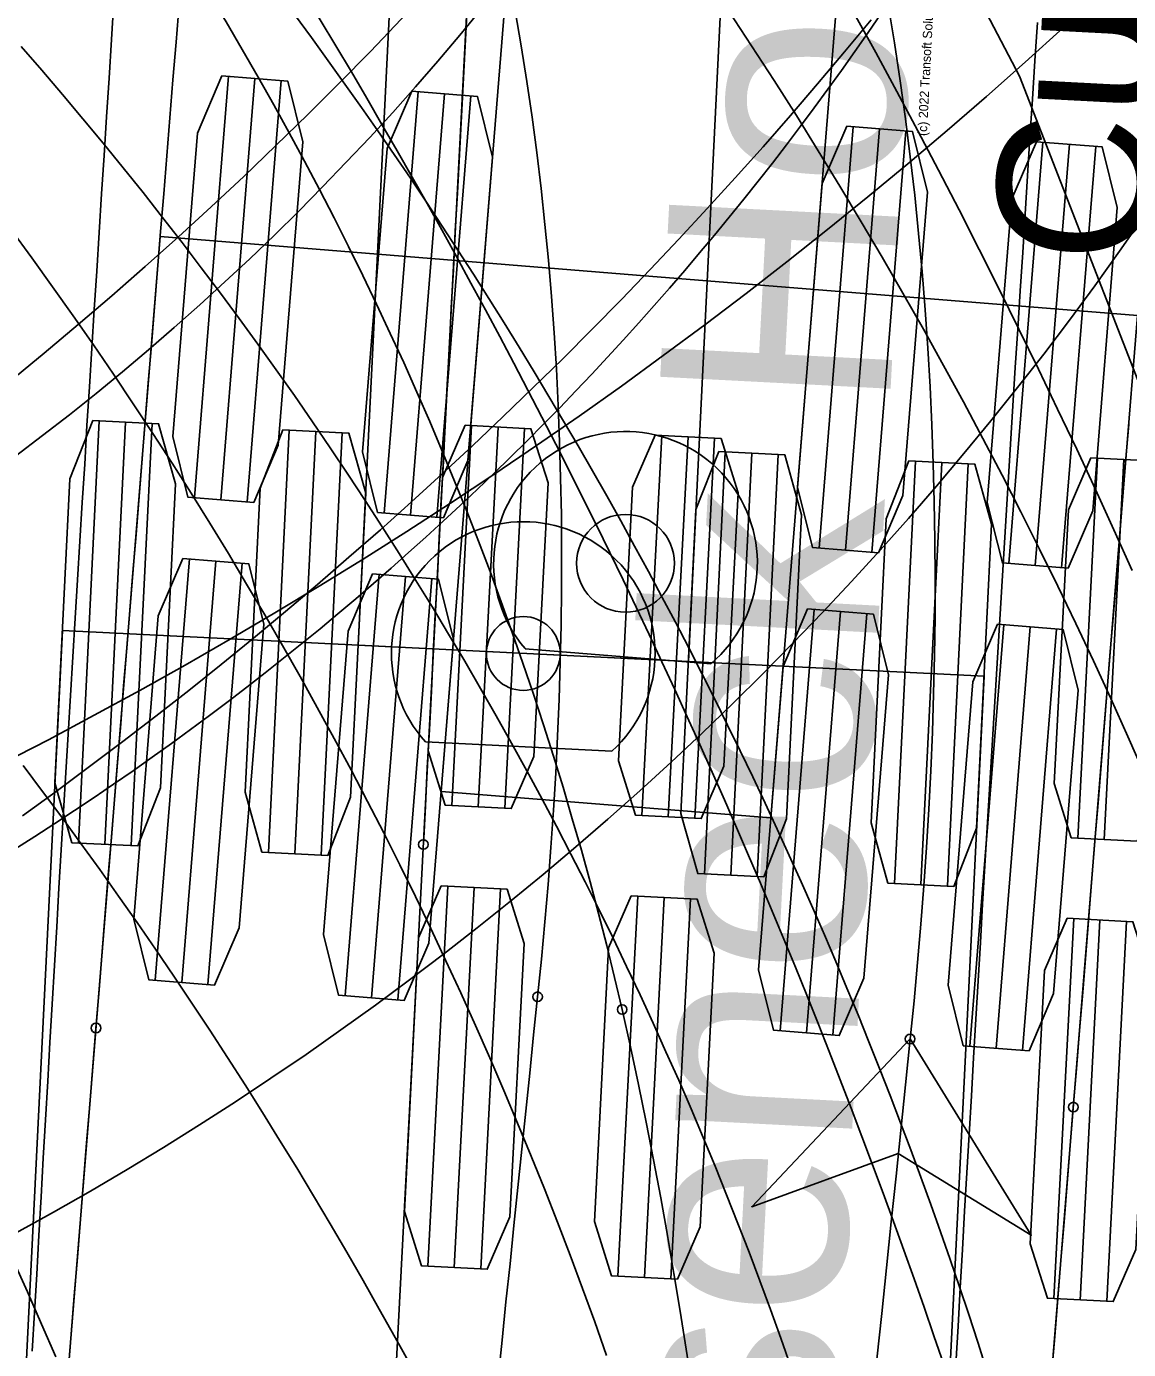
# Model space of a CAD drawing. Extents: x -14 to 1565148, y -25 to 642856.
# Drawn here: x 1564809.06 to 1564818.62, y 636272.39 to 636283.86 of the extents above; entities that cross this region are included whole.
import ezdxf

# ---------------------------------------------------------------- set-up
doc = ezdxf.new("R2010")
doc.units = 0
for name, color, linetype in [('MT_P_Cells', 7, 'Continuous'), ('MT_P_Drums', 7, 'Continuous'), ('PF_P_Grade_Line', 7, 'Continuous'), ('PV_P_Curb', 7, 'Continuous'), ('PV_P_Saw_Cut_Line', 7, 'Continuous'), ('TR_Turning_Path23', 7, 'Continuous'), ('TR_Turning_Path25', 7, 'Continuous'), ('TR_Turning_Path27', 7, 'Continuous')]:
    doc.layers.add(name, color=color, linetype=linetype)

msp = doc.modelspace()

# ---------------------------------------------------------------- linework, layer by layer
at = {"layer": 'MT_P_Cells'}
for points in [[(1564813.495, 636275.448), (1564813.528, 636275.775), (1564813.558, 636276.098), (1564813.586, 636276.421), (1564813.611, 636276.744), (1564813.633, 636277.066), (1564813.652, 636277.388), (1564813.668, 636277.709), (1564813.681, 636278.03), (1564813.691, 636278.35), (1564813.698, 636278.67), (1564813.702, 636278.99), (1564813.703, 636279.309), (1564813.701, 636279.627), (1564813.695, 636279.945), (1564813.686, 636280.262), (1564813.674, 636280.578), (1564813.658, 636280.894), (1564813.638, 636281.208), (1564813.615, 636281.523), (1564813.589, 636281.836), (1564813.559, 636282.148), (1564813.525, 636282.459), (1564813.488, 636282.77), (1564813.447, 636283.079), (1564813.402, 636283.388), (1564813.353, 636283.695), (1564813.301, 636284.001)], [(1564816.724, 636275.082), (1564816.758, 636275.414), (1564816.789, 636275.746), (1564816.817, 636276.078), (1564816.843, 636276.41), (1564816.866, 636276.743), (1564816.886, 636277.076), (1564816.903, 636277.409), (1564816.917, 636277.742), (1564816.928, 636278.075), (1564816.935, 636278.408), (1564816.94, 636278.741), (1564816.941, 636279.075), (1564816.939, 636279.408), (1564816.934, 636279.741), (1564816.925, 636280.074), (1564816.913, 636280.408), (1564816.897, 636280.74), (1564816.878, 636281.073), (1564816.855, 636281.406), (1564816.828, 636281.738), (1564816.798, 636282.07), (1564816.764, 636282.402), (1564816.726, 636282.733), (1564816.684, 636283.063), (1564816.638, 636283.394), (1564816.588, 636283.723), (1564816.534, 636284.052)], [(1564815.69, 636272.237), (1564815.603, 636272.486), (1564815.513, 636272.735), (1564815.422, 636272.984), (1564815.328, 636273.233), (1564815.232, 636273.481), (1564815.134, 636273.73), (1564815.033, 636273.978), (1564814.93, 636274.227), (1564814.825, 636274.475), (1564814.718, 636274.724), (1564814.608, 636274.972), (1564814.496, 636275.219), (1564814.383, 636275.466), (1564814.267, 636275.711), (1564814.149, 636275.956), (1564814.029, 636276.201), (1564813.908, 636276.444), (1564813.784, 636276.686), (1564813.658, 636276.928), (1564813.531, 636277.169), (1564813.401, 636277.409), (1564813.269, 636277.647), (1564813.136, 636277.885), (1564813.001, 636278.122), (1564812.863, 636278.358), (1564812.724, 636278.593), (1564812.583, 636278.827), (1564812.44, 636279.06), (1564812.295, 636279.292), (1564812.148, 636279.523), (1564812, 636279.753), (1564811.849, 636279.982), (1564811.697, 636280.21), (1564811.543, 636280.436), (1564811.387, 636280.662), (1564811.229, 636280.886), (1564811.069, 636281.109), (1564810.908, 636281.331), (1564810.745, 636281.552), (1564810.58, 636281.772), (1564810.413, 636281.99), (1564810.245, 636282.207), (1564810.075, 636282.423), (1564809.903, 636282.638), (1564809.729, 636282.851), (1564809.554, 636283.064), (1564809.377, 636283.275), (1564809.198, 636283.484), (1564809.018, 636283.692)], [(1564813.152, 636272.14), (1564813.187, 636272.471), (1564813.221, 636272.802), (1564813.256, 636273.133), (1564813.29, 636273.463), (1564813.325, 636273.794), (1564813.359, 636274.125), (1564813.393, 636274.456), (1564813.427, 636274.786), (1564813.461, 636275.117), (1564813.495, 636275.448)], [(1564816.724, 636275.082), (1564815.352, 636273.627), (1564816.622, 636274.088), (1564817.774, 636273.38), (1564816.724, 636275.082)]]:
    msp.add_lwpolyline(points, dxfattribs=at)
msp.add_lwpolyline([(1564816.724, 636275.082), (1564815.352, 636273.627), (1564816.622, 636274.088), (1564817.774, 636273.38)], close=True, dxfattribs=at)
for centre in [(1564813.495, 636275.448), (1564813.495, 636275.448), (1564816.724, 636275.082), (1564816.724, 636275.082)]:
    msp.add_circle(centre, 0.0417, dxfattribs=at)
msp.add_arc((1563898.73, 636368.57), 922.742, 351.014658, 354.185106, dxfattribs=at)
at = {"layer": 'MT_P_Drums'}
for p, q in [((1564813.853, 636302.734), (1564811.986, 636266.782)), ((1564812.923, 636280.402), (1564812.752, 636277.107)), ((1564813.152, 636280.39), (1564812.981, 636277.095)), ((1564813.381, 636280.378), (1564813.21, 636277.083)), ((1564814.571, 636280.317), (1564814.4, 636277.021)), ((1564814.8, 636280.305), (1564814.628, 636277.009)), ((1564815.028, 636280.293), (1564814.857, 636276.997)), ((1564818.349, 636280.12), (1564818.178, 636276.825)), ((1564818.578, 636280.109), (1564818.407, 636276.813)), ((1564812.716, 636276.408), (1564812.544, 636273.112)), ((1564812.944, 636276.396), (1564812.773, 636273.1)), ((1564813.173, 636276.384), (1564813.002, 636273.088)), ((1564814.363, 636276.322), (1564814.192, 636273.026)), ((1564814.592, 636276.31), (1564814.421, 636273.015)), ((1564814.821, 636276.298), (1564814.65, 636273.003)), ((1564818.142, 636276.126), (1564817.97, 636272.83)), ((1564818.37, 636276.114), (1564818.199, 636272.818)), ((1564818.599, 636276.102), (1564818.428, 636272.807))]:
    msp.add_line(p, q, dxfattribs=at)
msp.add_lwpolyline([(1564812.505, 636276.769), (1564812.522, 636277.102), (1564812.539, 636277.435), (1564812.557, 636277.767), (1564812.574, 636278.099), (1564812.591, 636278.432), (1564812.608, 636278.764), (1564812.626, 636279.097), (1564812.643, 636279.429), (1564812.66, 636279.761), (1564812.678, 636280.094), (1564812.695, 636280.426), (1564812.712, 636280.759), (1564812.73, 636281.092), (1564812.747, 636281.424), (1564812.765, 636281.757), (1564812.782, 636282.089), (1564812.8, 636282.422), (1564812.817, 636282.754), (1564812.835, 636283.087), (1564812.852, 636283.42), (1564812.87, 636283.752), (1564812.888, 636284.085)], dxfattribs=at)
for points in [[(1564812.866, 636280.405), (1564813.437, 636280.375), (1564813.586, 636279.905), (1564813.462, 636277.532), (1564813.266, 636277.08), (1564812.695, 636277.11), (1564812.547, 636277.58), (1564812.67, 636279.953)], [(1564814.514, 636280.32), (1564815.085, 636280.29), (1564815.233, 636279.82), (1564815.11, 636277.447), (1564814.914, 636276.994), (1564814.343, 636277.024), (1564814.195, 636277.494), (1564814.318, 636279.867)], [(1564818.292, 636280.123), (1564818.863, 636280.094), (1564819.012, 636279.623), (1564818.888, 636277.251), (1564818.692, 636276.798), (1564818.121, 636276.828), (1564817.973, 636277.298), (1564818.096, 636279.671)], [(1564812.659, 636276.41), (1564813.23, 636276.381), (1564813.378, 636275.911), (1564813.255, 636273.538), (1564813.059, 636273.085), (1564812.488, 636273.115), (1564812.34, 636273.585), (1564812.463, 636275.958)], [(1564814.307, 636276.325), (1564814.878, 636276.295), (1564815.026, 636275.825), (1564814.903, 636273.452), (1564814.707, 636273), (1564814.135, 636273.029), (1564813.987, 636273.5), (1564814.111, 636275.872)], [(1564818.085, 636276.129), (1564818.656, 636276.099), (1564818.804, 636275.629), (1564818.681, 636273.256), (1564818.485, 636272.804), (1564817.914, 636272.833), (1564817.766, 636273.304), (1564817.889, 636275.676)]]:
    msp.add_lwpolyline(points, close=True, dxfattribs=at)
msp.add_circle((1564812.505, 636276.769), 0.0417, dxfattribs=at)
at = {"layer": 'PF_P_Grade_Line'}
for points in [[(1564818.757, 636277.378), (1564818.612, 636277.707), (1564818.465, 636278.034), (1564818.314, 636278.361), (1564818.161, 636278.686), (1564818.005, 636279.009), (1564817.847, 636279.332), (1564817.685, 636279.653), (1564817.521, 636279.973), (1564817.355, 636280.291), (1564817.186, 636280.608), (1564817.014, 636280.924), (1564816.839, 636281.238), (1564816.662, 636281.551), (1564816.482, 636281.862), (1564816.3, 636282.171), (1564816.115, 636282.48), (1564815.928, 636282.786), (1564815.738, 636283.091), (1564815.545, 636283.395), (1564815.35, 636283.697), (1564815.153, 636283.997)], [(1564814.093, 636272.337), (1564813.99, 636272.628), (1564813.885, 636272.917), (1564813.777, 636273.206), (1564813.667, 636273.494), (1564813.555, 636273.781), (1564813.44, 636274.066), (1564813.322, 636274.351), (1564813.203, 636274.635), (1564813.081, 636274.918), (1564812.956, 636275.2), (1564812.83, 636275.481), (1564812.701, 636275.761), (1564812.569, 636276.039), (1564812.436, 636276.317), (1564812.3, 636276.593), (1564812.161, 636276.869), (1564812.021, 636277.143), (1564811.878, 636277.416), (1564811.733, 636277.687), (1564811.585, 636277.958), (1564811.436, 636278.227), (1564811.284, 636278.495), (1564811.13, 636278.762), (1564810.973, 636279.028), (1564810.815, 636279.292), (1564810.654, 636279.555), (1564810.491, 636279.816), (1564810.326, 636280.076), (1564810.159, 636280.335), (1564809.99, 636280.592), (1564809.818, 636280.848), (1564809.645, 636281.102), (1564809.469, 636281.355), (1564809.291, 636281.607), (1564809.111, 636281.857), (1564808.929, 636282.105)], [(1564812.398, 636272.243), (1564812.261, 636272.492), (1564812.122, 636272.74), (1564811.982, 636272.987), (1564811.841, 636273.233), (1564811.698, 636273.478), (1564811.553, 636273.721), (1564811.407, 636273.964), (1564811.259, 636274.205), (1564811.11, 636274.445), (1564810.959, 636274.684), (1564810.807, 636274.922), (1564810.653, 636275.158), (1564810.498, 636275.393), (1564810.342, 636275.627), (1564810.183, 636275.86), (1564810.024, 636276.092), (1564809.863, 636276.322), (1564809.7, 636276.551), (1564809.536, 636276.778), (1564809.37, 636277.005), (1564809.203, 636277.23), (1564809.035, 636277.453)]]:
    msp.add_lwpolyline(points, dxfattribs=at)
msp.add_arc((1564779.185, 636260.124), 40.069, 16.1084, 107.7078, dxfattribs=at)
at = {"layer": 'PV_P_Curb'}
for points in [[(1564820.657, 636272.956), (1564820.136, 636275.891), (1564819.115, 636279.728), (1564817.673, 636283.434), (1564815.83, 636286.957), (1564813.608, 636290.255), (1564811.035, 636293.286), (1564808.142, 636296.014), (1564804.965, 636298.405), (1564801.542, 636300.429), (1564797.917, 636302.062), (1564794.133, 636303.284), (1564790.63, 636304.019)], [(1564818.384, 636284.16), (1564818.054, 636283.855), (1564817.721, 636283.554), (1564817.385, 636283.257), (1564817.045, 636282.963), (1564816.703, 636282.672), (1564816.358, 636282.386), (1564816.009, 636282.103), (1564815.657, 636281.824), (1564815.303, 636281.548), (1564814.946, 636281.277), (1564814.585, 636281.009), (1564814.222, 636280.745), (1564813.856, 636280.485), (1564813.487, 636280.229), (1564813.115, 636279.977), (1564812.74, 636279.729), (1564812.363, 636279.485), (1564811.983, 636279.245), (1564811.601, 636279.009), (1564811.216, 636278.777), (1564810.829, 636278.549), (1564810.439, 636278.325), (1564810.047, 636278.105), (1564809.652, 636277.89), (1564809.255, 636277.678), (1564808.855, 636277.471)], [(1564816.24, 636283.977), (1564816.426, 636283.638), (1564816.61, 636283.299), (1564816.791, 636282.958), (1564816.971, 636282.617), (1564817.148, 636282.274), (1564817.323, 636281.93), (1564817.497, 636281.585), (1564817.668, 636281.24), (1564817.836, 636280.893), (1564818.003, 636280.546), (1564818.168, 636280.197), (1564818.33, 636279.848), (1564818.491, 636279.498), (1564818.649, 636279.146)], [(1564814.836, 636272.062), (1564814.784, 636272.391), (1564814.731, 636272.72), (1564814.677, 636273.049), (1564814.62, 636273.377), (1564814.562, 636273.705), (1564814.501, 636274.033), (1564814.437, 636274.36), (1564814.37, 636274.687), (1564814.301, 636275.013), (1564814.228, 636275.338)], [(1564809.318, 636272.326), (1564809.196, 636272.608), (1564809.072, 636272.89), (1564808.947, 636273.17)]]:
    msp.add_lwpolyline(points, dxfattribs=at)
msp.add_circle((1564814.228, 636275.338), 0.0417, dxfattribs=at)
msp.add_circle((1564814.228, 636275.338), 0.0417, dxfattribs=at)
for centre, radius, start, end in [((1564785.026, 636268.6), 29.969, 12.9928, 81.0089), ((1564760.333, 636253.08), 59.839, 7.57218, 39.87786)]:
    msp.add_arc(centre, radius, start, end, dxfattribs=at)
at = {"layer": 'PV_P_Saw_Cut_Line'}
for points in [[(1564808.968, 636280.137), (1564809.203, 636280.316), (1564809.437, 636280.497), (1564809.668, 636280.682), (1564809.896, 636280.869), (1564810.122, 636281.06), (1564810.346, 636281.253), (1564810.567, 636281.449), (1564810.785, 636281.648), (1564811.001, 636281.85), (1564811.214, 636282.055), (1564811.425, 636282.263), (1564811.632, 636282.473), (1564811.837, 636282.686), (1564812.04, 636282.901), (1564812.239, 636283.119), (1564812.436, 636283.34), (1564812.629, 636283.563), (1564812.82, 636283.789), (1564813.008, 636284.017)], [(1564808.976, 636273.4), (1564809.299, 636273.58), (1564809.619, 636273.763), (1564809.937, 636273.95), (1564810.252, 636274.142), (1564810.565, 636274.337), (1564810.875, 636274.537), (1564811.183, 636274.741), (1564811.488, 636274.948), (1564811.79, 636275.16), (1564812.09, 636275.375), (1564812.386, 636275.595), (1564812.68, 636275.818), (1564812.971, 636276.045), (1564813.259, 636276.276), (1564813.544, 636276.51), (1564813.826, 636276.748), (1564814.105, 636276.99), (1564814.38, 636277.235), (1564814.653, 636277.484), (1564814.922, 636277.736), (1564815.188, 636277.992), (1564815.45, 636278.252), (1564815.709, 636278.514), (1564815.965, 636278.78), (1564816.217, 636279.05), (1564816.466, 636279.322), (1564816.711, 636279.598), (1564816.953, 636279.877), (1564817.191, 636280.159), (1564817.425, 636280.444), (1564817.655, 636280.732), (1564817.882, 636281.023), (1564818.105, 636281.317), (1564818.324, 636281.614), (1564818.54, 636281.914), (1564818.751, 636282.216)]]:
    msp.add_lwpolyline(points, dxfattribs=at)
msp.add_arc((1564795.338, 636298.361), 25.566, 299.8959, 357.9037, dxfattribs=at)
at = {"layer": 'TR_Turning_Path23'}
msp.add_lwpolyline([(1564809.029, 636277.017), (1564809.321, 636277.23), (1564809.611, 636277.445), (1564809.9, 636277.662), (1564810.186, 636277.883), (1564810.471, 636278.106), (1564810.753, 636278.331), (1564811.033, 636278.56), (1564811.311, 636278.791), (1564811.587, 636279.024), (1564811.86, 636279.26), (1564812.132, 636279.499), (1564812.401, 636279.74), (1564812.668, 636279.983), (1564812.933, 636280.229), (1564813.195, 636280.478), (1564813.455, 636280.729), (1564813.713, 636280.982), (1564813.968, 636281.238), (1564814.221, 636281.496), (1564814.471, 636281.756), (1564814.719, 636282.019), (1564814.965, 636282.284), (1564815.208, 636282.552), (1564815.449, 636282.821), (1564815.687, 636283.093), (1564815.922, 636283.367), (1564816.155, 636283.643), (1564816.386, 636283.922)], dxfattribs=at)
msp.add_arc((1564786.392, 636308.513), 35.725, 268.1687, 348.7786, dxfattribs=at)
at = {"layer": 'TR_Turning_Path25'}
for p, q in [((1564812.433, 636288.485), (1564811.94, 636278.497)), ((1564814.803, 636278.356), (1564815.296, 636288.343)), ((1564809.695, 636280.443), (1564809.515, 636276.781)), ((1564809.924, 636280.432), (1564809.743, 636276.77)), ((1564810.153, 636280.421), (1564809.972, 636276.759)), ((1564811.343, 636280.362), (1564811.162, 636276.7)), ((1564811.572, 636280.351), (1564811.391, 636276.689)), ((1564811.801, 636280.339), (1564811.62, 636276.677)), ((1564815.122, 636280.175), (1564814.941, 636276.513)), ((1564815.351, 636280.164), (1564815.17, 636276.502)), ((1564815.58, 636280.153), (1564815.399, 636276.491)), ((1564816.77, 636280.094), (1564816.589, 636276.432)), ((1564816.999, 636280.083), (1564816.818, 636276.421)), ((1564817.228, 636280.071), (1564817.047, 636276.409)), ((1564809.376, 636278.624), (1564807.601, 636242.667)), ((1564817.366, 636278.229), (1564809.376, 636278.624)), ((1564809.376, 636278.624), (1564809.376, 636278.624)), ((1564811.94, 636278.497), (1564814.803, 636278.356)), ((1564815.591, 636242.273), (1564817.366, 636278.229)), ((1564812.524, 636277.659), (1564814.138, 636277.579))]:
    msp.add_line(p, q, dxfattribs=at)
for points in [[(1564809.115, 636272.374), (1564809.134, 636272.709), (1564809.153, 636273.043), (1564809.172, 636273.378), (1564809.191, 636273.712), (1564809.21, 636274.047), (1564809.229, 636274.381), (1564809.249, 636274.716), (1564809.268, 636275.051), (1564809.288, 636275.385), (1564809.307, 636275.72), (1564809.327, 636276.054), (1564809.346, 636276.389), (1564809.366, 636276.723), (1564809.386, 636277.058), (1564809.406, 636277.393), (1564809.426, 636277.727), (1564809.446, 636278.062), (1564809.466, 636278.396), (1564809.487, 636278.731), (1564809.507, 636279.066), (1564809.528, 636279.4), (1564809.548, 636279.735), (1564809.569, 636280.069), (1564809.589, 636280.404), (1564809.61, 636280.739), (1564809.631, 636281.073), (1564809.652, 636281.408), (1564809.673, 636281.742), (1564809.694, 636282.077), (1564809.716, 636282.412), (1564809.737, 636282.746), (1564809.758, 636283.081), (1564809.78, 636283.415), (1564809.802, 636283.75), (1564809.823, 636284.085)], [(1564817.121, 636272.258), (1564817.14, 636272.591), (1564817.159, 636272.924), (1564817.178, 636273.257), (1564817.197, 636273.589), (1564817.216, 636273.922), (1564817.235, 636274.255), (1564817.255, 636274.588), (1564817.274, 636274.92), (1564817.294, 636275.253), (1564817.313, 636275.586), (1564817.333, 636275.918), (1564817.352, 636276.251), (1564817.372, 636276.584), (1564817.392, 636276.916), (1564817.412, 636277.249), (1564817.432, 636277.582), (1564817.452, 636277.914), (1564817.472, 636278.247), (1564817.492, 636278.579), (1564817.513, 636278.912), (1564817.533, 636279.245), (1564817.554, 636279.577), (1564817.574, 636279.91), (1564817.595, 636280.242), (1564817.616, 636280.575), (1564817.636, 636280.907), (1564817.657, 636281.24), (1564817.678, 636281.572), (1564817.7, 636281.904), (1564817.721, 636282.237), (1564817.742, 636282.569), (1564817.763, 636282.902), (1564817.785, 636283.234), (1564817.806, 636283.566), (1564817.828, 636283.899)]]:
    msp.add_lwpolyline(points, dxfattribs=at)
for points in [[(1564809.639, 636280.446), (1564810.21, 636280.418), (1564810.357, 636279.897), (1564810.226, 636277.26), (1564810.029, 636276.756), (1564809.458, 636276.784), (1564809.311, 636277.305), (1564809.441, 636279.942)], [(1564811.287, 636280.365), (1564811.858, 636280.337), (1564812.005, 636279.815), (1564811.874, 636277.179), (1564811.677, 636276.674), (1564811.106, 636276.703), (1564810.959, 636277.224), (1564811.089, 636279.861)], [(1564815.065, 636280.178), (1564815.637, 636280.15), (1564815.783, 636279.629), (1564815.653, 636276.992), (1564815.456, 636276.488), (1564814.884, 636276.516), (1564814.738, 636277.037), (1564814.868, 636279.674)], [(1564816.713, 636280.097), (1564817.285, 636280.069), (1564817.431, 636279.547), (1564817.301, 636276.911), (1564817.104, 636276.406), (1564816.532, 636276.435), (1564816.386, 636276.956), (1564816.516, 636279.593)]]:
    msp.add_lwpolyline(points, close=True, dxfattribs=at)
msp.add_circle((1564813.371, 636278.426), 0.32, dxfattribs=at)
msp.add_arc((1564813.371, 636278.426), 1.143, 312.1733, 222.1733, dxfattribs=at)
at = {"layer": 'TR_Turning_Path27'}
for p, q in [((1564813.514, 636287.795), (1564812.659, 636277.23)), ((1564815.516, 636276.999), (1564816.371, 636287.564)), ((1564810.816, 636283.432), (1564810.52, 636279.778)), ((1564811.044, 636283.414), (1564810.749, 636279.759)), ((1564811.273, 636283.395), (1564810.977, 636279.741)), ((1564812.461, 636283.299), (1564812.165, 636279.644)), ((1564812.689, 636283.281), (1564812.393, 636279.626)), ((1564812.917, 636283.262), (1564812.622, 636279.607)), ((1564816.232, 636282.994), (1564815.936, 636279.339)), ((1564816.46, 636282.975), (1564816.164, 636279.321)), ((1564816.688, 636282.957), (1564816.393, 636279.302)), ((1564817.876, 636282.861), (1564817.58, 636279.206)), ((1564818.105, 636282.842), (1564817.809, 636279.188)), ((1564818.333, 636282.824), (1564818.037, 636279.169)), ((1564810.223, 636282.042), (1564806.356, 636234.269)), ((1564814.459, 636281.699), (1564810.223, 636282.042)), ((1564818.695, 636281.357), (1564814.459, 636281.699)), ((1564814.828, 636233.583), (1564818.695, 636281.357)), ((1564810.477, 636279.246), (1564810.181, 636275.591)), ((1564810.705, 636279.227), (1564810.41, 636275.573)), ((1564810.934, 636279.209), (1564810.638, 636275.554)), ((1564812.122, 636279.113), (1564811.826, 636275.458)), ((1564812.35, 636279.094), (1564812.054, 636275.44)), ((1564812.579, 636279.076), (1564812.283, 636275.421)), ((1564815.893, 636278.808), (1564815.597, 636275.153)), ((1564816.121, 636278.789), (1564815.825, 636275.134)), ((1564816.35, 636278.771), (1564816.054, 636275.116)), ((1564817.537, 636278.675), (1564817.242, 636275.02)), ((1564817.766, 636278.656), (1564817.47, 636275.001)), ((1564817.994, 636278.638), (1564817.698, 636274.983)), ((1564813.386, 636278.467), (1564814.997, 636278.337)), ((1564812.659, 636277.23), (1564815.516, 636276.999))]:
    msp.add_line(p, q, dxfattribs=at)
for points in [[(1564809.667, 636275.177), (1564809.694, 636275.509), (1564809.721, 636275.841), (1564809.748, 636276.174), (1564809.774, 636276.502), (1564809.801, 636276.83), (1564809.827, 636277.159), (1564809.854, 636277.487), (1564809.881, 636277.816), (1564809.907, 636278.144), (1564809.934, 636278.472), (1564809.96, 636278.801), (1564809.987, 636279.129), (1564810.014, 636279.458), (1564810.04, 636279.786), (1564810.067, 636280.115), (1564810.094, 636280.443), (1564810.12, 636280.772), (1564810.147, 636281.1), (1564810.174, 636281.429), (1564810.2, 636281.757), (1564810.227, 636282.086), (1564810.254, 636282.414), (1564810.281, 636282.743), (1564810.307, 636283.071), (1564810.334, 636283.4), (1564810.361, 636283.728), (1564810.388, 636284.057)], [(1564818.139, 636274.491), (1564818.166, 636274.823), (1564818.193, 636275.156), (1564818.22, 636275.488), (1564818.247, 636275.816), (1564818.273, 636276.145), (1564818.3, 636276.473), (1564818.326, 636276.801), (1564818.353, 636277.129), (1564818.379, 636277.458), (1564818.406, 636277.786), (1564818.433, 636278.114), (1564818.459, 636278.442), (1564818.486, 636278.771), (1564818.513, 636279.099), (1564818.539, 636279.427), (1564818.566, 636279.755), (1564818.592, 636280.084), (1564818.619, 636280.412)], [(1564809.425, 636272.191), (1564809.452, 636272.523), (1564809.479, 636272.855), (1564809.506, 636273.186), (1564809.533, 636273.518), (1564809.56, 636273.85), (1564809.586, 636274.182), (1564809.613, 636274.513), (1564809.64, 636274.845), (1564809.667, 636275.177)], [(1564817.951, 636272.169), (1564817.978, 636272.501), (1564818.005, 636272.832), (1564818.032, 636273.164), (1564818.059, 636273.496), (1564818.086, 636273.828), (1564818.112, 636274.159), (1564818.139, 636274.491)]]:
    msp.add_lwpolyline(points, dxfattribs=at)
for points in [[(1564810.759, 636283.437), (1564811.329, 636283.391), (1564811.46, 636282.865), (1564811.247, 636280.234), (1564811.034, 636279.736), (1564810.463, 636279.782), (1564810.333, 636280.308), (1564810.546, 636282.939)], [(1564812.404, 636283.304), (1564812.974, 636283.258), (1564813.104, 636282.732), (1564812.891, 636280.101), (1564812.678, 636279.603), (1564812.108, 636279.649), (1564811.978, 636280.175), (1564812.191, 636282.806)], [(1564816.175, 636282.999), (1564816.745, 636282.952), (1564816.875, 636282.427), (1564816.662, 636279.795), (1564816.449, 636279.298), (1564815.879, 636279.344), (1564815.749, 636279.869), (1564815.962, 636282.501)], [(1564817.819, 636282.865), (1564818.39, 636282.819), (1564818.52, 636282.294), (1564818.307, 636279.662), (1564818.094, 636279.165), (1564817.524, 636279.211), (1564817.393, 636279.736), (1564817.606, 636282.368)], [(1564810.42, 636279.251), (1564810.991, 636279.204), (1564811.121, 636278.679), (1564810.908, 636276.047), (1564810.695, 636275.55), (1564810.125, 636275.596), (1564809.994, 636276.121), (1564810.207, 636278.753)], [(1564812.065, 636279.117), (1564812.635, 636279.071), (1564812.766, 636278.546), (1564812.553, 636275.914), (1564812.339, 636275.417), (1564811.769, 636275.463), (1564811.639, 636275.988), (1564811.852, 636278.62)], [(1564815.836, 636278.812), (1564816.406, 636278.766), (1564816.537, 636278.241), (1564816.324, 636275.609), (1564816.11, 636275.111), (1564815.54, 636275.158), (1564815.41, 636275.683), (1564815.623, 636278.314)], [(1564817.481, 636278.679), (1564818.051, 636278.633), (1564818.181, 636278.107), (1564817.968, 636275.476), (1564817.755, 636274.978), (1564817.185, 636275.024), (1564817.055, 636275.55), (1564817.267, 636278.181)]]:
    msp.add_lwpolyline(points, close=True, dxfattribs=at)
for centre, radius in [((1564814.257, 636279.208), 0.424), ((1564809.667, 636275.177), 0.0417), ((1564809.667, 636275.177), 0.0417), ((1564818.139, 636274.491), 0.0417), ((1564818.139, 636274.491), 0.0417)]:
    msp.add_circle(centre, radius, dxfattribs=at)
msp.add_arc((1564814.257, 636279.208), 1.143, 310.3729, 220.3729, dxfattribs=at)

# ---------------------------------------------------------------- texts
at = {"layer": 'MT_P_Drums'}
for s, height, p in [('Gooseneck Horse Trailer', 2, (1564815.804, 636266.25)), ('Custom', 1.3333, (1564818.78, 636281.784)), ('(c) 2022 Transoft Solutions, Inc. All rights reserved.', 0.08, (1564816.869, 636282.913))]:
    msp.add_text(s, height=height, rotation=87.0282, dxfattribs=at).set_placement(p)

doc.saveas('drawing.dxf')
